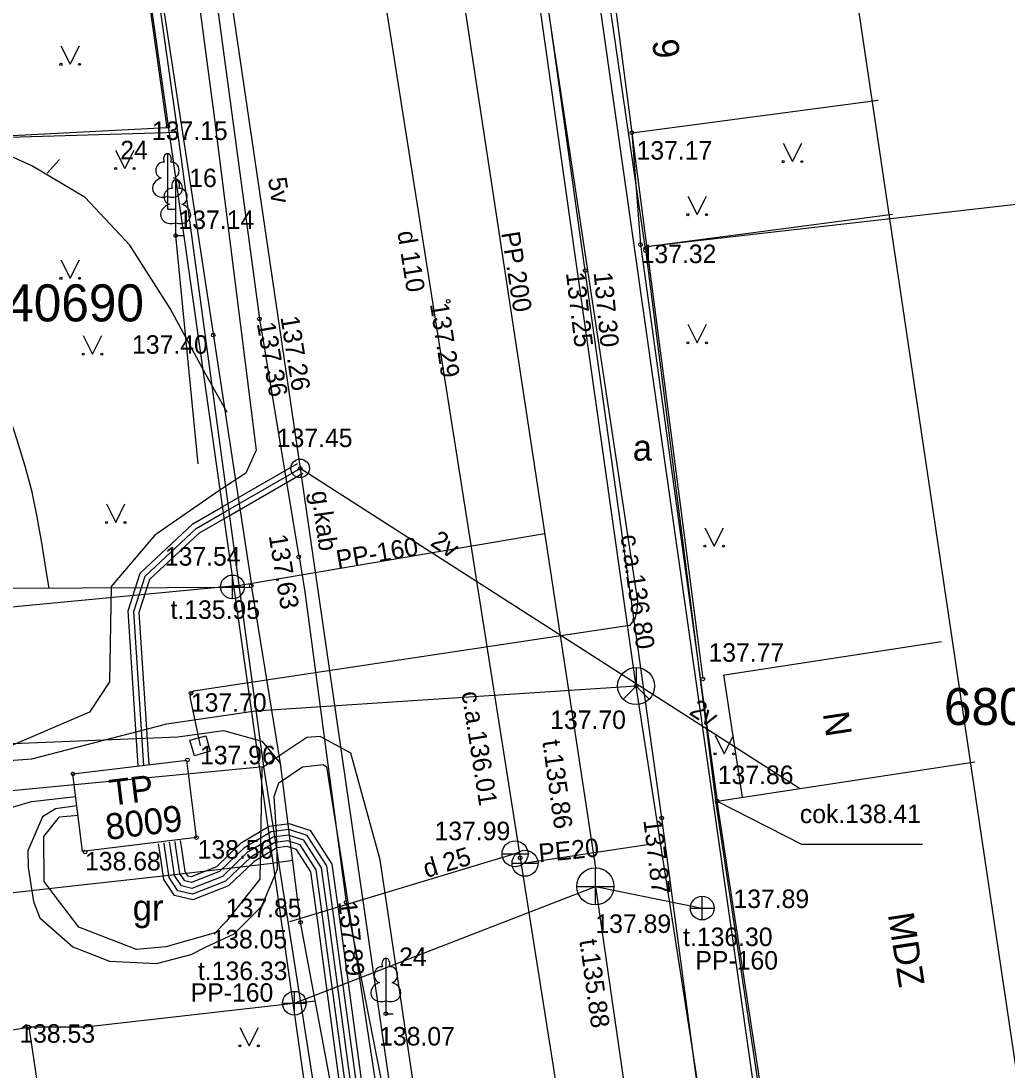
# Model space of a CAD drawing. Extents: x 728710 to 728960, y 272811 to 273475.
# Drawn here: x 728783.61 to 728810.24, y 273262.88 to 273291.2 of the extents above; entities that cross this region are included whole.
import ezdxf

# ---------------------------------------------------------------- set-up
doc = ezdxf.new("R2010")
doc.units = 0
for name, color, linetype in [('54', 7, 'Continuous'), ('58', 7, 'Continuous'), ('CELI_CMAL_####_####_#', 7, 'Continuous'), ('Level 15', 7, 'Continuous'), ('Level 16', 7, 'Continuous'), ('Level 17', 7, 'Continuous'), ('Level 21', 7, 'Continuous'), ('Level 23', 7, 'Continuous'), ('Level 25', 7, 'Continuous'), ('Level 28', 7, 'Continuous'), ('Level 29', 7, 'Continuous'), ('Level 3', 7, 'Continuous'), ('Level 30', 7, 'Continuous'), ('Level 39', 7, 'Continuous'), ('Level 4', 7, 'Continuous'), ('Level 41', 7, 'Continuous'), ('Level 42', 7, 'Continuous'), ('Level 46', 7, 'Continuous'), ('Level 48', 7, 'Continuous'), ('Level 50', 7, 'Continuous'), ('Level 53', 7, 'Continuous'), ('Level 55', 7, 'Continuous'), ('Level 56', 7, 'Continuous'), ('Level 57', 7, 'Continuous'), ('Level 58', 7, 'Continuous'), ('Level 59', 7, 'Continuous'), ('Level 6', 7, 'Continuous'), ('Level 60', 7, 'Continuous'), ('Level 61', 7, 'Continuous'), ('Level 62', 7, 'Continuous'), ('Level 9', 7, 'Continuous'), ('RAMI_UZMR_####_####_#', 7, 'Continuous'), ('RELJ_AATZ_####_TKST_#', 7, 'Continuous'), ('RELJ_NOGA_####_####_#', 7, 'Continuous'), ('ROBZ_ELEM_####_####_#', 7, 'Continuous'), ('ROBZ_KADS_####_TKST_#', 7, 'Continuous'), ('ROBZ_UZMR_####_####_#', 7, 'Continuous'), ('TERT_KONT_####_####_#', 7, 'Continuous')]:
    doc.layers.add(name, color=color, linetype=linetype)

msp = doc.modelspace()

# ---------------------------------------------------------------- linework, layer by layer
at = {"layer": 'CELI_CMAL_####_####_#'}
msp.add_lwpolyline([(728789.942, 273272.569), (728787.54, 273272.218), (728783.897, 273271.273), (728770.717, 273270.278)], dxfattribs=at)
at = {"layer": 'Level 15'}
msp.add_lwpolyline([(728788.723, 273271.485), (728788.294, 273271.361), (728788.171, 273271.783), (728788.6, 273271.907)], close=True, dxfattribs=at)
msp.add_circle((728791.151, 273279.124), 0.25, dxfattribs=at)
at = {"layer": 'Level 16'}
for points in [[(728786.777, 273271.096), (728786.505, 273275.282), (728786.832, 273276.295), (728788.255, 273277.623), (728789.064, 273278.09), (728791.076, 273279.254)], [(728786.927, 273271.106), (728786.656, 273275.263), (728786.963, 273276.212), (728788.345, 273277.501), (728789.139, 273277.96), (728791.151, 273279.124)], [(728787.077, 273271.116), (728786.808, 273275.244), (728787.094, 273276.129), (728788.435, 273277.38), (728789.214, 273277.83), (728791.226, 273278.994)], [(728796.436, 273234.783), (728796.04, 273237.698), (728794.696, 273247.603), (728793.767, 273254.448), (728792.924, 273260.658), (728792.088, 273266.812), (728791.874, 273268.389), (728791.343, 273269.214), (728790.845, 273269.378), (728790.367, 273269.314), (728789.631, 273268.872), (728788.971, 273268.237), (728788.218, 273267.942), (728788.036, 273267.984), (728787.904, 273268.19), (728787.796, 273268.893), (728787.774, 273269.053)], [(728796.584, 273234.798), (728796.188, 273237.718), (728794.844, 273247.623), (728793.915, 273254.468), (728793.072, 273260.678), (728792.237, 273266.832), (728792.018, 273268.442), (728791.441, 273269.339), (728790.859, 273269.531), (728790.317, 273269.458), (728789.54, 273268.992), (728788.888, 273268.365), (728788.207, 273268.098), (728788.13, 273268.116), (728788.048, 273268.244), (728787.945, 273268.914), (728787.922, 273269.074)], [(728796.136, 273234.753), (728795.742, 273237.658), (728794.398, 273247.562), (728793.468, 273254.408), (728792.626, 273260.617), (728791.79, 273266.772), (728791.585, 273268.282), (728791.148, 273268.961), (728790.817, 273269.071), (728790.469, 273269.024), (728789.815, 273268.631), (728789.136, 273267.978), (728788.24, 273267.627), (728787.849, 273267.719), (728787.617, 273268.081), (728787.499, 273268.849), (728787.476, 273269.012)], [(728796.286, 273234.768), (728795.891, 273237.678), (728794.547, 273247.583), (728793.618, 273254.428), (728792.775, 273260.638), (728791.94, 273266.792), (728791.73, 273268.336), (728791.246, 273269.088), (728790.831, 273269.225), (728790.418, 273269.169), (728789.723, 273268.752), (728789.053, 273268.108), (728788.229, 273267.785), (728787.943, 273267.852), (728787.761, 273268.136), (728787.648, 273268.871), (728787.626, 273269.033)], [(728795.987, 273234.738), (728795.594, 273237.638), (728794.25, 273247.542), (728793.321, 273254.387), (728792.478, 273260.597), (728791.642, 273266.752), (728791.442, 273268.23), (728791.051, 273268.836), (728790.803, 273268.918), (728790.519, 273268.88), (728789.907, 273268.512), (728789.218, 273267.85), (728788.252, 273267.471), (728787.756, 273267.588), (728787.474, 273268.028), (728787.351, 273268.828), (728787.328, 273268.991)]]:
    msp.add_lwpolyline(points, dxfattribs=at)
at = {"layer": 'Level 17'}
for p, q in [((728800.586, 273268.971), (728797.118, 273268.445)), ((728797.069, 273268.752), (728790.865, 273266.882))]:
    msp.add_line(p, q, dxfattribs=at)
for points in [[(728790.41, 273310.945), (728797.092, 273268.609)], [(728797.092, 273268.609), (728802.352, 273235.373)]]:
    msp.add_lwpolyline(points, dxfattribs=at)
at = {"layer": 'Level 21'}
for p, q in [((728789.056, 273293.323), (728791.151, 273279.124)), ((728804.632, 273270.478), (728791.151, 273279.124)), ((728791.151, 273279.124), (728796.674, 273241.078))]:
    msp.add_line(p, q, dxfattribs=at)
at = {"layer": 'Level 23'}
for p, q in [((728795, 273295.478), (728799.123, 273268.339)), ((728797.753, 273277.359), (728789.322, 273275.924)), ((728790.994, 273264.684), (728799.123, 273267.839)), ((728799.123, 273267.839), (728802.007, 273267.253)), ((728799.123, 273267.839), (728803.964, 273234.42))]:
    msp.add_line(p, q, dxfattribs=at)
at = {"layer": 'Level 25'}
msp.add_lwpolyline([(728785.99, 273372.886), (728785.832, 273372.861), (728785.75, 273372.839), (728785.702, 273372.779), (728785.739, 273372.573), (728785.909, 273371.858), (728786.217, 273369.716), (728787.857, 273356.655), (728789.858, 273344.74), (728792.105, 273330.272), (728794.886, 273311.104), (728800.258, 273275.541), (728800.246, 273275.285), (728800.191, 273275.06), (728800.047, 273274.884), (728788.271, 273273.105), (728788.2, 273273.054), (728788.171, 273272.955), (728788.447, 273271.634)], dxfattribs=at)
at = {"layer": 'Level 28'}
for points in [[(728785.791, 273300.878), (728787.548, 273288.322), (728775.015, 273287.666)], [(728800.11, 273288.184), (728802.024, 273273.438)], [(728800.509, 273285.113), (728807.142, 273285.989)]]:
    msp.add_lwpolyline(points, dxfattribs=at)
at = {"layer": 'Level 29'}
for p, q in [((728789.322, 273275.604), (728789.322, 273276.244)), ((728789.002, 273275.924), (728789.642, 273275.924)), ((728799.123, 273267.339), (728799.123, 273268.339)), ((728798.623, 273267.839), (728799.623, 273267.839)), ((728802.007, 273266.933), (728802.007, 273267.573)), ((728801.687, 273267.253), (728802.327, 273267.253)), ((728790.994, 273264.364), (728790.994, 273265.004)), ((728790.674, 273264.684), (728791.314, 273264.684))]:
    msp.add_line(p, q, dxfattribs=at)
for centre, radius in [((728789.322, 273275.924), 0.32), ((728799.123, 273267.839), 0.5), ((728802.007, 273267.253), 0.32), ((728790.994, 273264.684), 0.32)]:
    msp.add_circle(centre, radius, dxfattribs=at)
at = {"layer": 'Level 3'}
for p, q in [((728798.793, 273298.154), (728800.11, 273288.184)), ((728800.11, 273288.184), (728806.757, 273289.062)), ((728802.613, 273273.554), (728808.467, 273274.446)), ((728803.094, 273270.243), (728802.59, 273273.55)), ((728802.415, 273270.14), (728809.367, 273271.199)), ((728803.969, 273259.941), (728802.415, 273270.14)), ((728781.655, 273263.689), (728783.825, 273264.036)), ((728783.825, 273264.036), (728784.278, 273260.982))]:
    msp.add_line(p, q, dxfattribs=at)
at = {"layer": 'Level 30'}
for points in [[(728789.177, 273280.628), (728788.542, 273281.773), (728787.644, 273283.44), (728786.554, 273285.152), (728785.346, 273286.434), (728783.906, 273287.292), (728782.228, 273288.044), (728780.542, 273288.689), (728779.081, 273289.221), (728777.822, 273289.708), (728776.653, 273290.183), (728775.674, 273290.591), (728774.985, 273290.877)], [(728783.16, 273280.931), (728783.299, 273280.503), (728783.5, 273279.891), (728783.715, 273279.196), (728783.893, 273278.522), (728784.037, 273277.819), (728784.172, 273277.057), (728784.286, 273276.371), (728784.367, 273275.893)]]:
    msp.add_lwpolyline(points, dxfattribs=at)
at = {"layer": 'Level 39'}
for p, q in [((728796.602, 273268.717), (728797.304, 273268.717)), ((728796.952, 273268.717), (728796.952, 273268.718)), ((728796.872, 273268.461), (728797.574, 273268.461)), ((728797.222, 273268.461), (728797.222, 273268.462))]:
    msp.add_line(p, q, dxfattribs=at)
for centre in [(728796.953, 273268.717), (728797.223, 273268.461)]:
    msp.add_circle(centre, 0.351, dxfattribs=at)
at = {"layer": 'Level 4'}
for p, q in [((728786.279, 273299.247), (728789.848, 273275.915)), ((728791.113, 273276.788), (728791.275, 273275.794)), ((728779.83, 273275.874), (728789.848, 273275.915)), ((728790.618, 273271.155), (728789.848, 273275.915)), ((728791.275, 273275.794), (728792.392, 273267.41)), ((728792.392, 273267.41), (728793.815, 273260.182))]:
    msp.add_line(p, q, dxfattribs=at)
for points in [[(728803.413, 273250.931), (728800.916, 273269.685), (728796.563, 273300.793)], [(728787.818, 273299.7), (728790.052, 273283.158), (728791.113, 273276.734)], [(728800.11, 273288.184), (728800.345, 273285.165), (728802.415, 273270.14)], [(728780.708, 273271.586), (728787.85, 273271.875), (728789.081, 273272.05), (728790.117, 273271.756), (728790.618, 273271.155)], [(728792.281, 273260.872), (728791.163, 273266.868), (728790.618, 273271.155)], [(728790.951, 273268.539), (728790.32, 273268.445), (728787.688, 273268.139), (728784.841, 273267.825), (728782.915, 273267.612)], [(728791.561, 273264.735), (728790.821, 273264.656), (728788.205, 273264.36), (728785.355, 273264.035), (728783.825, 273264.036)]]:
    msp.add_lwpolyline(points, dxfattribs=at)
at = {"layer": 'Level 41'}
for points in [[(728806.045, 273235.742), (728805.58, 273238.737), (728804.235, 273247.399), (728800.223, 273273.247), (728790.96, 273338.691), (728788.283, 273357.608), (728788.02, 273359.462)], [(728800.223, 273273.247), (728789.942, 273272.569)]]:
    msp.add_lwpolyline(points, dxfattribs=at)
at = {"layer": 'Level 42'}
for points in [[(728778.361, 273363.303), (728780.185, 273349.821), (728787.396, 273299.393), (728788.824, 273288.687), (728789.966, 273279.612), (728789.68, 273278.991), (728788.986, 273278.539), (728787.225, 273277.322), (728786.051, 273275.933), (728786.004, 273273.362), (728785.463, 273272.543), (728783.043, 273271.508), (728782.567, 273270.973), (728782.471, 273270.304), (728783.044, 273269.874), (728783.9, 273270.126), (728785.092, 273270.261)], [(728798.57, 273234.996), (728796.2, 273249.103), (728793.53, 273267.106), (728793.316, 273268.554), (728792.523, 273271.435), (728791.689, 273271.885), (728791.331, 273271.857), (728790.525, 273271.316), (728790.114, 273271.031), (728790.098, 273270.001), (728790.066, 273268.036), (728789.16, 273266.899), (728788.854, 273266.581), (728787.526, 273266.207), (728786.731, 273266.132), (728785.171, 273266.735), (728784.508, 273267.612), (728784.237, 273267.971), (728784.229, 273269.186), (728784.655, 273269.719), (728785.153, 273269.759)], [(728785.122, 273270.012), (728784.548, 273269.931), (728784.194, 273269.719), (728783.801, 273268.797), (728783.81, 273268.347), (728783.952, 273267.431), (728784.123, 273266.987), (728785.009, 273266.207), (728786.002, 273265.816), (728787.275, 273265.755), (728788.206, 273265.998), (728788.599, 273266.2), (728789.37, 273266.561), (728790.114, 273267.306), (728790.539, 273268.3), (728790.511, 273269.314), (728790.453, 273270.262), (728790.579, 273270.634), (728791.213, 273271.067), (728791.772, 273271.129), (728791.863, 273271.065), (728792.261, 273268.58), (728793.589, 273259.881)]]:
    msp.add_lwpolyline(points, dxfattribs=at)
at = {"layer": 'Level 46'}
msp.add_line((728800.223, 273273.247), (728800.577, 273272.893), dxfattribs=at)
msp.add_lwpolyline([(728800.223, 273273.747), (728800.223, 273273.247), (728799.869, 273272.893)], dxfattribs=at)
msp.add_circle((728800.223, 273273.247), 0.5, dxfattribs=at)
at = {"layer": 'Level 48'}
for centre, radius in [((728787.583, 273288.357), 0.05), ((728800.11, 273288.184), 0.05), ((728787.789, 273285.41), 0.05), ((728800.345, 273285.165), 0.05), ((728800.477, 273285.004), 0.05), ((728798.847, 273284.463), 0.05), ((728795.149, 273283.637), 0.05), ((728790.052, 273283.158), 0.05), ((728788.803, 273282.722), 0.05), ((728791.151, 273279.124), 0.05), ((728791.113, 273276.734), 0.05), ((728789.83, 273275.956), 0.05), ((728800.223, 273273.247), 0.05), ((728802.024, 273273.438), 0.05), ((728788.2, 273273.054), 0.05), ((728788.106, 273271.251), 0.05), ((728785.017, 273270.873), 0.05), ((728802.415, 273270.14), 0.05), ((728800.916, 273269.685), 0.05), ((728788.349, 273269.155), 0.05), ((728785.342, 273268.767), 0.05), ((728797.092, 273268.609), 0.05), ((728792.392, 273267.41), 0.05), ((728791.163, 273266.868), 0.05), ((728793.465, 273264.401), 0.05), ((728783.825, 273264.036), 0.0534)]:
    msp.add_circle(centre, radius, dxfattribs=at)
at = {"layer": 'Level 6'}
msp.add_line((728784.32, 273287.092), (728784.654, 273287.463), dxfattribs=at)
at = {"layer": 'Level 9'}
msp.add_lwpolyline([(728802.415, 273270.14), (728804.686, 273268.981), (728807.959, 273268.981)], dxfattribs=at)
at = {"layer": 'RAMI_UZMR_####_####_#'}
msp.add_lwpolyline([(728838.026, 273158.297), (728833.202, 273166.507), (728833.235, 273168.344), (728821.579, 273179.812), (728818.749, 273194.545), (728819.331, 273202.951), (728829.731, 273204.761), (728829.577, 273209.987), (728827.575, 273221.822), (728826.396, 273224.831), (728813.325, 273229.618), (728810.773, 273260.978), (728802.611, 273315.901)], dxfattribs=at)
at = {"layer": 'RELJ_AATZ_####_TKST_#'}
msp.add_lwpolyline([(728787.789, 273285.41), (728788.389, 273279.246)], dxfattribs=at)
at = {"layer": 'ROBZ_ELEM_####_####_#'}
for points in [[(728809.55, 273219.213), (728789.366, 273361.101)], [(728797.679, 273217.456), (728777.701, 273357.893)]]:
    msp.add_lwpolyline(points, dxfattribs=at)
at = {"layer": 'ROBZ_KADS_####_TKST_#'}
for p, q in [((728785.017, 273270.873), (728788.093, 273271.249)), ((728788.349, 273269.155), (728788.093, 273271.249)), ((728785.273, 273268.779), (728785.017, 273270.873)), ((728788.349, 273269.155), (728785.273, 273268.779))]:
    msp.add_line(p, q, dxfattribs=at)
at = {"layer": 'ROBZ_UZMR_####_####_#'}
for p, q in [((728800.469, 273285.107), (728796.255, 273314.089)), ((728787.847, 273288.205), (728784.778, 273309.819)), ((728777.622, 273287.903), (728787.847, 273288.205)), ((728789.505, 273275.973), (728787.847, 273288.205)), ((728816.228, 273286.904), (728800.469, 273285.107)), ((728800.469, 273285.107), (728802.394, 273269.955)), ((728780.162, 273275.086), (728789.505, 273275.973)), ((728790.169, 273271.078), (728789.505, 273275.973)), ((728781.127, 273270.22), (728790.169, 273271.078)), ((728791.63, 273261.802), (728790.169, 273271.078)), ((728802.394, 273269.955), (728803.943, 273259.665))]:
    msp.add_line(p, q, dxfattribs=at)
at = {"layer": 'TERT_KONT_####_####_#'}
for p, q in [((728784.692, 273290.533), (728784.942, 273290.033)), ((728784.942, 273290.033), (728785.192, 273290.533)), ((728804.194, 273287.905), (728804.444, 273287.405)), ((728804.444, 273287.405), (728804.694, 273287.905)), ((728786.168, 273287.718), (728786.418, 273287.218)), ((728786.418, 273287.218), (728786.668, 273287.718)), ((728787.568, 273286.469), (728787.568, 273286.122)), ((728801.622, 273286.475), (728801.872, 273285.975)), ((728801.872, 273285.975), (728802.122, 273286.475)), ((728787.568, 273286.122), (728787.768, 273286.122)), ((728787.789, 273285.757), (728787.789, 273285.41)), ((728787.789, 273285.41), (728787.989, 273285.41)), ((728784.692, 273284.755), (728784.942, 273284.255)), ((728784.942, 273284.255), (728785.192, 273284.755)), ((728801.622, 273283.014), (728801.872, 273282.514)), ((728801.872, 273282.514), (728802.122, 273283.014)), ((728785.292, 273282.71), (728785.542, 273282.21)), ((728785.542, 273282.21), (728785.792, 273282.71)), ((728785.921, 273278.162), (728786.171, 273277.662)), ((728786.171, 273277.662), (728786.421, 273278.162)), ((728802.079, 273277.522), (728802.329, 273277.022)), ((728802.329, 273277.022), (728802.579, 273277.522)), ((728802.354, 273271.915), (728802.604, 273271.415)), ((728802.604, 273271.415), (728802.854, 273271.915)), ((728793.465, 273264.748), (728793.465, 273264.401)), ((728793.465, 273264.401), (728793.665, 273264.401)), ((728789.522, 273264.031), (728789.772, 273263.531)), ((728789.772, 273263.531), (728790.022, 273264.031))]:
    msp.add_line(p, q, dxfattribs=at)
for points in [[(728787.568, 273287.622), (728787.568, 273286.469)], [(728787.658, 273287.39), (728787.657, 273287.391)], [(728787.789, 273286.91), (728787.789, 273285.757)], [(728787.879, 273286.678), (728787.878, 273286.679)], [(728793.465, 273265.901), (728793.465, 273264.748)], [(728793.555, 273265.669), (728793.554, 273265.67)]]:
    msp.add_lwpolyline(points, dxfattribs=at)
for centre, radius in [((728784.692, 273290.032), 0.028), ((728785.192, 273290.032), 0.0263), ((728786.168, 273287.218), 0.028), ((728786.668, 273287.218), 0.0263), ((728804.194, 273287.405), 0.028), ((728804.694, 273287.405), 0.0263), ((728801.621, 273285.974), 0.028), ((728802.121, 273285.974), 0.0263), ((728784.692, 273284.254), 0.028), ((728785.192, 273284.254), 0.0263), ((728801.621, 273282.513), 0.028), ((728802.121, 273282.513), 0.0263), ((728785.292, 273282.209), 0.028), ((728785.792, 273282.209), 0.0263), ((728785.921, 273277.661), 0.028), ((728786.421, 273277.661), 0.0263), ((728802.079, 273277.021), 0.028), ((728802.579, 273277.021), 0.0263), ((728802.354, 273271.415), 0.028), ((728802.854, 273271.415), 0.0263), ((728789.522, 273263.531), 0.028), ((728790.022, 273263.531), 0.0263)]:
    msp.add_circle(centre, radius, dxfattribs=at)
for centre, major_axis, ratio, start_param, end_param in [((728787.568, 273287.472), (0, -0.15), 0.707107, 3.14537, 5.287485), ((728787.568, 273287.472), (0, -0.15), 0.707107, 0.995701, 3.137816), ((728787.44, 273287.177), (-0.039, -0.212), 0.861323, 3.141593, 6.283185), ((728787.696, 273287.177), (0.039, -0.212), 0.861323, 0, 3.141593), ((728787.478, 273286.715), (0.307, 0.095), 0.814445, 1.570796, 4.752015), ((728787.658, 273286.715), (-0.307, 0.095), 0.814445, 1.531171, 4.712389), ((728787.789, 273286.76), (0, -0.15), 0.707107, 3.14537, 5.287485), ((728787.789, 273286.76), (0, -0.15), 0.707107, 0.995701, 3.137816), ((728787.661, 273286.465), (-0.039, -0.212), 0.861323, 3.141593, 6.283185), ((728787.917, 273286.465), (0.039, -0.212), 0.861323, 0, 3.141593), ((728787.699, 273286.003), (0.307, 0.095), 0.814445, 1.570796, 4.752015), ((728787.879, 273286.003), (-0.307, 0.095), 0.814445, 1.531171, 4.712389), ((728793.337, 273265.456), (-0.039, -0.212), 0.861323, 3.141593, 6.283185), ((728793.465, 273265.751), (0, -0.15), 0.707107, 3.14537, 5.287485), ((728793.465, 273265.751), (0, -0.15), 0.707107, 0.995701, 3.137816), ((728793.593, 273265.456), (0.039, -0.212), 0.861323, 0, 3.141593), ((728793.375, 273264.994), (0.307, 0.095), 0.814445, 1.570796, 4.752015), ((728793.555, 273264.994), (-0.307, 0.095), 0.814445, 1.531171, 4.712389)]:
    msp.add_ellipse(centre, major_axis=major_axis, ratio=ratio, start_param=start_param, end_param=end_param, dxfattribs=at)

# ---------------------------------------------------------------- texts
at = {"layer": '54'}
msp.add_text('c.a.136.80', height=0.5, rotation=278.0562, dxfattribs=at).set_placement((728799.8, 273277.306))
at = {"layer": '58'}
msp.add_text(' 137.70', height=0.5, dxfattribs=at).set_placement((728797.717, 273272.087))
at = {"layer": 'Level 39'}
msp.add_text('137.99', height=0.5, dxfattribs=at).set_placement((728794.779, 273269.085))
at = {"layer": 'Level 50'}
msp.add_text('cok.138.41', height=0.5, dxfattribs=at).set_placement((728804.644, 273269.546))
at = {"layer": 'Level 53'}
for s, rotation, p in [('5v', 278.393, (728790.281, 273286.952)), ('g.kab', 277.761, (728791.449, 273278.487)), ('2v', 327.324, (728794.637, 273277.061)), ('2v', 327.324, (728801.627, 273272.5))]:
    msp.add_text(s, height=0.5, rotation=rotation, dxfattribs=at).set_placement(p)
at = {"layer": 'Level 55'}
for s, rotation, p in [('d 110', 278.9689, (728793.774, 273285.503)), ('c.a.136.01', 278.9689, (728795.505, 273273.072)), ('PE20', 5.629, (728797.612, 273268.485)), ('d 25', 16.7708, (728794.56, 273268.062))]:
    msp.add_text(s, height=0.5, rotation=rotation, dxfattribs=at).set_placement(p)
at = {"layer": 'Level 56'}
for s, p in [('137.54', (728787.497, 273276.497)), ('137.89', (728802.851, 273267.253)), ('137.89', (728799.123, 273266.581)), ('138.05', (728788.756, 273266.165))]:
    msp.add_text(s, height=0.5, dxfattribs=at).set_placement(p)
at = {"layer": 'Level 57'}
for s, p in [(' 137.15', (728786.963, 273287.99)), (' 137.17', (728800.049, 273287.459)), ('137.14', (728787.866, 273285.586)), ('137.32', (728800.345, 273284.665)), ('137.40', (728786.612, 273282.218)), (' 137.45', (728790.334, 273279.698)), (' 137.77', (728801.991, 273273.903)), ('137.70', (728788.2, 273272.554)), ('137.96', (728788.447, 273271.134)), (' 137.86', (728802.242, 273270.6)), ('138.56', (728788.382, 273268.587)), ('138.68', (728785.342, 273268.267)), ('137.85', (728789.144, 273267.007)), (' 138.53', (728783.382, 273263.617)), (' 138.07', (728793.098, 273263.542))]:
    msp.add_text(s, height=0.5, dxfattribs=at).set_placement(p)
for s, rotation, p in [('137.25', 276.8036, (728798.327, 273284.4)), ('137.30', 275.4326, (728799.075, 273284.41)), ('137.29', 278.9104, (728794.655, 273283.56)), ('137.26', 278.975, (728790.619, 273283.206)), ('137.36', 279.9559, (728789.977, 273283.036)), (' 137.63', 279.4131, (728790.27, 273277.489)), ('137.87', 276.7306, (728800.419, 273269.626)), ('137.89', 275.9493, (728792.184, 273267.426))]:
    msp.add_text(s, height=0.5, rotation=rotation, dxfattribs=at).set_placement(p)
at = {"layer": 'Level 58'}
for s, p in [('a', (728800.131, 273279.332)), ('gr', (728786.629, 273266.915))]:
    msp.add_text(s, height=0.7, dxfattribs=at).set_placement(p)
at = {"layer": 'Level 59'}
for s, p in [('N', (728805.261, 273272.508)), ('MDZ', (728807.022, 273267.084))]:
    msp.add_text(s, height=0.7, rotation=278.663, dxfattribs=at).set_placement(p)
at = {"layer": 'Level 60'}
for s, rotation, p in [('PP.200', 278.9719, (728796.578, 273285.48)), ('PP-160', 9.6569, (728792.168, 273276.408)), ('t.135.86', 277.8425, (728797.69, 273271.758)), ('t.135.88', 277.8425, (728798.691, 273266.381))]:
    msp.add_text(s, height=0.5, rotation=rotation, dxfattribs=at).set_placement(p)
for s, p in [('t.135.95', (728787.65, 273275.06)), ('t.136.30', (728801.491, 273266.227)), ('PP-160', (728801.824, 273265.591)), ('t.136.33', (728788.391, 273265.309)), ('PP-160', (728788.195, 273264.722))]:
    msp.add_text(s, height=0.5, dxfattribs=at).set_placement(p)
at = {"layer": 'Level 61'}
for s, p in [('TP ', (728786.04, 273270.015)), ('8009', (728785.936, 273269.09))]:
    msp.add_text(s, height=0.7, rotation=6.977, dxfattribs=at).set_placement(p)
at = {"layer": 'Level 62'}
msp.add_text('9', height=0.7, rotation=277.525, dxfattribs=at).set_placement((728800.652, 273290.667))
at = {"layer": 'RELJ_NOGA_####_####_#'}
for s, p in [('24', (728786.293, 273287.468)), ('16', (728788.156, 273286.716)), ('24', (728793.823, 273265.689))]:
    msp.add_text(s, height=0.5, dxfattribs=at).set_placement(p)
at = {"layer": 'ROBZ_KADS_####_TKST_#'}
for s, p in [('68010040690', (728778.752, 273283.092)), ('68010040342', (728808.535, 273272.194))]:
    msp.add_text(s, height=1, dxfattribs=at).set_placement(p)

doc.saveas('drawing.dxf')
